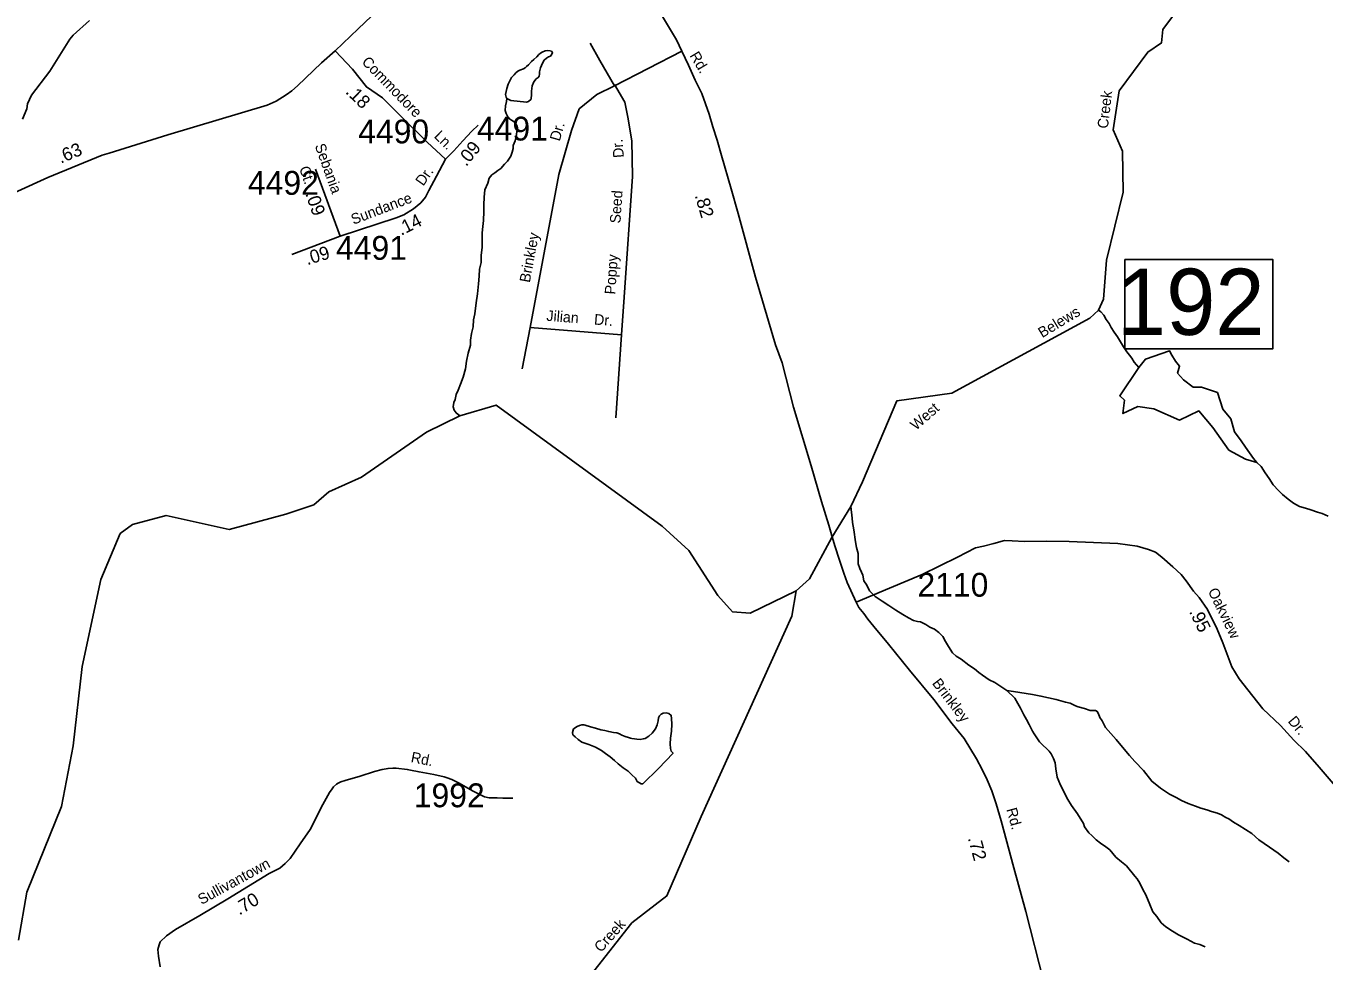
# Model space of a CAD drawing. Extents: x 1551653 to 1702041, y 811336 to 920032.
# Drawn here: x 1666578 to 1674620, y 896187 to 901979 of the extents above; entities that cross this region are included whole.
import ezdxf

# ---------------------------------------------------------------- set-up
doc = ezdxf.new("R2010")
doc.units = 0
for name, color, linetype in [('Old_Level_10', 7, 'Continuous'), ('Old_Level_11', 7, 'Continuous'), ('Old_Level_17', 7, 'Continuous'), ('Old_Level_21', 7, 'Continuous'), ('Old_Level_31', 7, 'Continuous'), ('Old_Level_32', 7, 'Continuous'), ('Old_Level_35', 7, 'Continuous'), ('Old_Level_50', 7, 'Continuous'), ('Old_Level_59', 7, 'Continuous'), ('Old_Level_62', 7, 'Continuous'), ('Old_Level_8', 7, 'Continuous')]:
    doc.layers.add(name, color=color, linetype=linetype)

msp = doc.modelspace()

# ---------------------------------------------------------------- linework, layer by layer
at = {"layer": 'Old_Level_31'}
msp.add_line((1671572.624, 898814.91), (1671572.624, 898814.91), dxfattribs=at)
msp.add_lwpolyline([(1673386.759, 900531.569), (1674303.224, 900531.569), (1674303.224, 899979.39), (1673386.759, 899979.39), (1673386.759, 900531.569)], dxfattribs=at)
at = {"layer": 'Old_Level_32'}
for p, q in [((1668523.956, 900676.293), (1668372.361, 901091.486)), ((1668226.084, 900562.647), (1668523.956, 900676.293))]:
    msp.add_line(p, q, dxfattribs=at)
for points in [[(1668494.286, 901823.833), (1668636.148, 901960.216), (1668761.046, 902079.418), (1668902.447, 902220.317), (1668993.247, 902309.418), (1669065.645, 902382.817), (1669150.347, 902464.116), (1669213.145, 902519.618), (1669255.045, 902558.515), (1669308.345, 902600.415), (1669386.347, 902654.316), (1669539.243, 902748.715)], [(1670447.759, 902162.996), (1670609.359, 901893.495), (1670642.438, 901821.46), (1670681.958, 901735.398), (1670725.058, 901642.298), (1670766.059, 901559.697), (1670810.36, 901431.797), (1670834.359, 901352.798), (1670859.657, 901270.6), (1670886.56, 901176.499), (1670946.757, 900969.8), (1670991.258, 900817.198), (1671098.281, 900422.415), (1671222.68, 900003.016), (1671262.472, 899892.708), (1671333.448, 899617.046), (1671443.767, 899253.393), (1671506.355, 899032.309), (1671552.374, 898886.762), (1671572.624, 898814.91)], [(1665873.69, 900010.303), (1665920.837, 900108.282), (1666062.279, 900402.223), (1666252.564, 900785.755), (1666284.004, 900836.145), (1666315.326, 900860.922), (1666363.354, 900880.558), (1666714.771, 901039.101), (1667050.403, 901178.956), (1667094.081, 901191.476), (1667456.967, 901303.762), (1668072.452, 901487.751), (1668128.8, 901513.22), (1668189.815, 901551.738), (1668225.583, 901575.774), (1668260.243, 901607.266), (1668409.633, 901750.357), (1668494.286, 901823.833)], [(1668494.286, 901823.833), (1668601.084, 901711.613), (1668687.073, 901600.859), (1668787.378, 901532.517), (1668913.293, 901406.511), (1669063.472, 901259.059), (1669178.212, 901152.7)], [(1669178.212, 901152.7), (1669228.744, 901204.067), (1669284.594, 901267.942), (1669340.445, 901326.495), (1669380.339, 901363.756)], [(1668523.956, 900676.293), (1668872.361, 900790.737), (1668920.233, 900809.368), (1668978.743, 900846.628), (1669023.957, 900883.889), (1669053.212, 900918.488), (1669074.488, 900958.411), (1669122.36, 901048.901), (1669178.212, 901152.7)], [(1671572.624, 898814.91), (1671589.234, 898758.367), (1671618.686, 898669.933), (1671644.457, 898588.869), (1671666.547, 898531.756), (1671722.046, 898409.651)], [(1674700.65, 897257.107), (1674589.752, 897388.006), (1674504.752, 897484.905), (1674432.708, 897555.631), (1674349.872, 897645.906), (1674241.265, 897749.079), (1674148.963, 897866.828), (1674095.265, 897935.231), (1674048.331, 898009.754), (1673992.952, 898158.106), (1673957.552, 898242.604), (1673898.953, 898363.204), (1673846.088, 898438.001), (1673811.112, 898476.691), (1673766.933, 898541.174), (1673735.639, 898579.863), (1673684.097, 898627.765), (1673615.987, 898688.563), (1673576.137, 898719.258), (1673533.539, 898735.557), (1673463.201, 898756.731), (1673343.549, 898773.312), (1673040.849, 898784.373), (1672899.107, 898788.058), (1672764.729, 898786.216), (1672687.415, 898789.9), (1672639.555, 898791.743), (1672574.969, 898772.735), (1672510.268, 898756.035), (1672460.997, 898745.683), (1672348.708, 898688.57), (1672129.518, 898581.698), (1671927.348, 898496.993), (1671722.046, 898409.651)], [(1671722.046, 898409.651), (1671739.02, 898375.912), (1671769.957, 898340.304), (1671792.858, 898304.004), (1671830.358, 898259.605), (1671921.358, 898148.805), (1672051.755, 897989.205), (1672202.256, 897805.905), (1672316.754, 897656.906), (1672390.055, 897564.104), (1672466.954, 897439.105), (1672502.354, 897372.707), (1672533.555, 897308.406), (1672561.055, 897240.207), (1672588.256, 897159.906), (1672619.355, 897055.506), (1672698.755, 896764.706), (1672772.354, 896493.706), (1672882.455, 896064.409)], [(1667408.998, 896151.019), (1667399.162, 896217.196), (1667395.573, 896257.291), (1667403.917, 896286.757), (1667410.082, 896304.644), (1667448.055, 896343.656), (1667503.85, 896382.743), (1667655.015, 896469.572), (1667827.987, 896571.715), (1668085.076, 896729.73), (1668150.358, 896761.62), (1668184.553, 896790.353), (1668215.24, 896821.063), (1668276.456, 896912.551), (1668339.964, 897002.206), (1668417.563, 897155.608), (1668457.864, 897231.205), (1668474.764, 897253.905), (1668484.164, 897264.807), (1668501.263, 897281.205), (1668512.562, 897288.905), (1668529.462, 897296.106), (1668554.862, 897304.407), (1668648.963, 897331.706), (1668737.263, 897360.804), (1668785.764, 897373.304), (1668821.364, 897380.105), (1668850.564, 897382.107), (1668871.262, 897381.405), (1668940.662, 897373.406), (1668960.964, 897368.704), (1669013.264, 897358.406), (1669104.861, 897341.506), (1669168.864, 897326.706), (1669188.463, 897321.405), (1669216.76, 897310.306), (1669258.361, 897290.106), (1669347.961, 897239.007), (1669419.46, 897204.407), (1669447.712, 897197.52), (1669467.499, 897198.381), (1669497.609, 897197.52), (1669532.263, 897195.924), (1669546.062, 897195.622), (1669592.052, 897194.863), (1669593.936, 897194.996)]]:
    msp.add_lwpolyline(points, dxfattribs=at)
at = {"layer": 'Old_Level_35'}
for p, q in [((1670073.09, 901871.083), (1670133.471, 901765.553)), ((1670223.428, 901608.331), (1670642.438, 901821.46)), ((1670133.471, 901765.553), (1670223.428, 901608.331)), ((1669701.012, 900111.417), (1669652.656, 899854.336)), ((1669701.012, 900111.417), (1670267.67, 900066.265)), ((1670267.67, 900066.265), (1670231.984, 899551.545))]:
    msp.add_line(p, q, dxfattribs=at)
for points in [[(1670223.428, 901608.331), (1670115.153, 901553.279), (1670006.41, 901464.793), (1669957.374, 901332.004), (1669879.332, 901059.439), (1669701.012, 900111.417)], [(1670223.53, 901615.007), (1670288.993, 901507.153), (1670307.685, 901413.379), (1670332.264, 901266.094), (1670335.577, 901045.687), (1670283.78, 900298.616), (1670267.67, 900066.265)]]:
    msp.add_lwpolyline(points, dxfattribs=at)
at = {"layer": 'Old_Level_50'}
msp.add_line((1671564.387, 898820.179), (1671564.387, 898820.179), dxfattribs=at)
at = {"layer": 'Old_Level_59'}
for points in [[(1671349.492, 898479.482), (1671433.46, 898553.301), (1671570.435, 898809.821), (1671688.238, 899001.237), (1671760.66, 899155.104), (1671973.549, 899656.874), (1672313.484, 899704.988), (1673168.509, 900169.214), (1673223.77, 900217.401), (1673253.503, 900285.581), (1673272.47, 900528.158), (1673376.534, 900949.54), (1673371.51, 901202.369), (1673314.506, 901334.833), (1673350.492, 901576.999), (1673528.478, 901816.295), (1673612.446, 901873.709), (1673621.469, 901955.628), (1674103.444, 902602.259), (1674147.533, 902763.476), (1674200.741, 902885.949), (1674762.481, 903402.988)], [(1671349.492, 898479.482), (1671064.469, 898340.867), (1670956.407, 898349.684), (1670865.466, 898449.955), (1670685.43, 898729.441), (1670520.466, 898880.462), (1669490.818, 899630.084), (1669267.188, 899563.388), (1669059.47, 899461.784), (1668656.44, 899184.349), (1668455.387, 899093.203), (1668362.395, 899013.028), (1668187.281, 898954.178)], [(1666531.383, 896315.875), (1666584.389, 896613.508), (1666799.386, 897144.183), (1666870.436, 897520.249), (1666926.416, 898011.553), (1667041.347, 898550.84), (1667161.405, 898834.017), (1667237.377, 898891.534), (1667446.428, 898946.386), (1667837.36, 898859.649), (1668187.281, 898954.178)], [(1668130.994, 893988.637), (1668235.366, 894137.607), (1668387.412, 894285.552), (1668748.406, 894521.054), (1668832.375, 894604.716), (1669002.465, 894913.114), (1669086.434, 895003.234), (1669338.443, 895142.567), (1669639.46, 895228.381), (1669731.426, 895288.872), (1669790.481, 895369.662), (1669827.39, 895661.144), (1669887.47, 895820.777), (1670006.4, 896008.707), (1670331.52, 896422.874), (1670549.402, 896589.906), (1670762.25, 897082.904), (1671323.45, 898322.412), (1671349.492, 898479.482)]]:
    msp.add_lwpolyline(points, dxfattribs=at)
at = {"layer": 'Old_Level_62'}
for points in [[(1666972.757, 902012.222), (1666871.359, 901921.999), (1666850.956, 901896.368), (1666725.772, 901698.492), (1666613.404, 901550.445), (1666588.49, 901496.824), (1666583.979, 901464.938), (1666557.014, 901401.372)], [(1669558.259, 901529.119), (1669552.415, 901537.219), (1669548.519, 901553.315), (1669557.029, 901591.148), (1669565.333, 901617.087), (1669575.586, 901639.027), (1669585.839, 901658.917), (1669601.935, 901676.757), (1669614.033, 901688.65), (1669626.131, 901698.492), (1669638.332, 901704.336), (1669660.273, 901712.128), (1669670.423, 901720.023), (1669678.522, 901728.02), (1669690.723, 901737.76), (1669710.818, 901757.65), (1669725.069, 901771.491), (1669743.216, 901787.28), (1669755.314, 901801.121), (1669765.464, 901809.015), (1669775.512, 901816.91), (1669795.607, 901824.702), (1669807.705, 901826.65), (1669825.545, 901824.394), (1669833.542, 901822.344), (1669839.591, 901814.347), (1669835.387, 901804.299), (1669827.287, 901792.406), (1669815.189, 901786.46), (1669803.091, 901778.565), (1669788.943, 901766.775), (1669778.793, 901748.935), (1669766.387, 901718.998), (1669760.133, 901695.006), (1669760.03, 901679.012), (1669757.98, 901667.017), (1669751.828, 901659.122), (1669739.73, 901651.228), (1669725.582, 901633.388), (1669715.329, 901607.449), (1669710.92, 901575.564), (1669710.715, 901555.571), (1669708.357, 901525.531), (1669692.158, 901509.742), (1669680.163, 901505.846), (1669582.148, 901516.919), (1669558.259, 901529.119)], [(1669558.259, 901529.119), (1669556.209, 901511.177), (1669549.852, 901483.188), (1669547.596, 901455.198), (1669553.338, 901437.153), (1669563.18, 901415.008), (1669576.919, 901400.962), (1669590.965, 901392.76), (1669604.806, 901382.61), (1669612.7, 901372.46), (1669618.544, 901362.412), (1669622.44, 901348.366), (1669620.185, 901322.427), (1669615.776, 901294.437), (1669609.522, 901266.448), (1669597.322, 901238.561), (1669597.014, 901218.568), (1669590.76, 901196.627), (1669582.558, 901172.739), (1669562.155, 901140.956), (1669541.958, 901123.116), (1669519.709, 901095.332), (1669501.562, 901083.541), (1669483.415, 901069.7), (1669465.268, 901055.859), (1669447.018, 901036.174), (1669438.714, 901004.186), (1669420.259, 900964.406), (1669417.696, 900918.372), (1669415.338, 900870.39), (1669414.825, 900828.354), (1669412.16, 900774.425), (1669407.853, 900736.388), (1669405.393, 900696.505), (1669404.778, 900650.471), (1669404.47, 900606.488), (1669397.908, 900558.505), (1669397.396, 900514.419), (1669388.886, 900472.486), (1669386.425, 900428.502), (1669381.914, 900380.623), (1669375.353, 900318.594), (1669366.638, 900262.718), (1669359.974, 900194.743), (1669351.567, 900158.756), (1669349.003, 900114.773), (1669338.648, 900072.839), (1669332.292, 900032.957), (1669331.882, 900000.969), (1669317.323, 899951.039), (1669306.763, 899903.159), (1669300.304, 899855.177), (1669285.847, 899803.298), (1669269.341, 899759.52), (1669254.885, 899723.636), (1669242.581, 899695.749), (1669236.327, 899665.811), (1669228.023, 899645.921), (1669225.767, 899619.879), (1669231.509, 899597.836), (1669243.299, 899581.637), (1669267.188, 899563.388)], [(1673223.77, 900217.401), (1673237.714, 900207.149), (1673255.451, 900186.951), (1673271.24, 900160.807), (1673288.977, 900134.663), (1673300.767, 900110.467), (1673320.35, 900082.272), (1673340.137, 900052.027), (1673377.457, 899991.639), (1673399.09, 899959.343), (1673414.879, 899939.145), (1673428.72, 899920.998), (1673444.509, 899896.905), (1673472.178, 899862.261), (1673513.494, 899915.432), (1673662.587, 899966.286), (1673678.171, 899940.142), (1673699.975, 899903.034), (1673725.606, 899870.738), (1673712.536, 899827.893), (1673750.306, 899786.652), (1673810.378, 899742.172), (1673860.184, 899741.973), (1673959.761, 899707.606), (1673993.317, 899605.154), (1674042.632, 899544.561), (1674066.205, 899463.594), (1674106.695, 899409.332), (1674134.377, 899369.039), (1674182.389, 899298.665), (1674204.124, 899274.469), (1674229.858, 899250.17), (1674255.49, 899209.878), (1674281.121, 899175.634), (1674304.6, 899137.289), (1674338.228, 899100.995), (1674362.014, 899076.594), (1674397.796, 899048.297), (1674431.527, 899021.845), (1674467.206, 899001.545), (1674505.243, 898991.087), (1674539.077, 898980.732), (1674578.857, 898966.276), (1674608.897, 898957.971), (1674644.781, 898941.567)], [(1673472.178, 899862.261), (1673354.555, 899686.752), (1673384.356, 899660.238), (1673374.423, 899577.383), (1673467.137, 899620.467), (1673566.474, 899607.21), (1673725.412, 899537.613), (1673844.616, 899593.954), (1673930.708, 899491.214), (1674030.045, 899352.017), (1674132.692, 899295.676), (1674204.124, 899274.469)], [(1671688.238, 899001.237), (1671697.362, 898929.161), (1671699.105, 898903.12), (1671706.59, 898856.983), (1671717.868, 898782.857), (1671723.507, 898748.818), (1671733.042, 898710.678), (1671734.682, 898682.689), (1671734.374, 898646.6), (1671744.114, 898618.508), (1671753.854, 898594.414), (1671763.594, 898576.267), (1671769.336, 898542.228), (1671786.97, 898514.034), (1671804.605, 898479.79), (1671840.181, 898445.444), (1671882.012, 898414.993), (1671923.74, 898388.542), (1671967.314, 898360.039), (1672011.092, 898333.485), (1672044.926, 898313.185), (1672076.709, 898296.781), (1672100.7, 898290.527), (1672120.693, 898288.374), (1672152.578, 898271.97), (1672178.312, 898255.668), (1672206.199, 898241.417), (1672233.984, 898221.117), (1672257.77, 898196.818), (1672275.507, 898166.675), (1672287.195, 898144.53), (1672302.984, 898118.283), (1672318.67, 898096.137), (1672340.508, 898075.837), (1672372.394, 898055.537), (1672419.966, 898019.038), (1672453.697, 897996.585), (1672481.482, 897974.336), (1672503.32, 897958.137), (1672544.945, 897927.687), (1672580.829, 897911.283), (1672604.718, 897894.981), (1672654.341, 897862.481)], [(1672654.341, 897862.481), (1672696.376, 897856.021), (1672774.193, 897843.206), (1672814.076, 897836.746), (1672866.057, 897828.237), (1672959.868, 897807.116), (1673017.693, 897790.61), (1673047.733, 897784.253), (1673079.516, 897767.849), (1673097.458, 897761.697), (1673135.393, 897751.24), (1673171.277, 897738.834), (1673189.219, 897738.732), (1673205.213, 897738.527), (1673215.261, 897732.375), (1673222.95, 897718.329), (1673230.742, 897694.235), (1673244.583, 897674.038), (1673266.113, 897633.847), (1673331.32, 897559.106), (1673360.95, 897524.76), (1673414.366, 897460.066), (1673447.995, 897421.721), (1673501.411, 897367.177), (1673552.776, 897300.638), (1673606.192, 897258.09), (1673661.864, 897219.437), (1673703.592, 897198.932), (1673737.528, 897180.58), (1673779.359, 897162.125), (1673823.137, 897145.618), (1673856.971, 897133.213), (1673894.906, 897122.858), (1673922.895, 897112.503), (1673960.727, 897102.147), (1673984.616, 897091.895), (1674012.503, 897075.491), (1674030.343, 897067.391), (1674058.23, 897047.091), (1674094.011, 897026.688), (1674173.469, 896975.733), (1674217.145, 896937.388), (1674282.659, 896892.584), (1674336.28, 896854.034), (1674371.959, 896825.635), (1674403.64, 896801.233)], [(1672654.341, 897862.481), (1672703.861, 897813.883), (1672723.443, 897781.69), (1672739.232, 897753.495), (1672760.763, 897711.255), (1672776.449, 897683.06), (1672794.084, 897650.867), (1672813.769, 897610.574), (1672823.611, 897594.58), (1672856.932, 897544.137), (1672880.718, 897521.889), (1672900.608, 897503.639), (1672916.5, 897487.44), (1672930.238, 897469.396), (1672943.977, 897441.201), (1672953.717, 897415.057), (1672959.253, 897377.02), (1672966.737, 897324.834), (1672988.268, 897276.647), (1673033.277, 897188.064), (1673054.807, 897149.822), (1673092.332, 897097.431), (1673129.754, 897038.991), (1673135.495, 897016.948), (1673163.075, 896980.552), (1673181.017, 896964.455), (1673208.699, 896938.208), (1673234.535, 896915.858), (1673268.266, 896893.507), (1673294.001, 896875.155), (1673329.577, 896830.761), (1673365.256, 896800.413), (1673396.937, 896776.012), (1673448.405, 896711.421), (1673462.246, 896695.324), (1673479.88, 896669.077), (1673497.515, 896628.887), (1673515.149, 896596.694), (1673540.473, 896536.409), (1673559.953, 896492.22), (1673583.739, 896461.975), (1673611.319, 896423.63), (1673639.103, 896399.229), (1673680.831, 896370.829), (1673718.663, 896348.376), (1673772.387, 896321.822), (1673818.114, 896297.318), (1673849.999, 896289.013), (1673883.833, 896274.66)], [(1670496.482, 897378.837), (1670587.525, 897473.981), (1670575.632, 897486.08), (1670571.736, 897502.074), (1670570.096, 897532.114), (1670570.506, 897568.1), (1670576.965, 897610.034), (1670579.323, 897654.017), (1670577.683, 897688.158), (1670575.94, 897708.151), (1670560.151, 897720.352), (1670544.054, 897724.453), (1670526.112, 897722.71), (1670514.117, 897716.763), (1670503.967, 897704.973), (1670497.815, 897692.977), (1670495.56, 897675.035), (1670489.306, 897649.096), (1670479.053, 897625.105), (1670458.753, 897597.423), (1670436.607, 897579.583), (1670414.359, 897565.845), (1670402.363, 897561.949), (1670382.371, 897558.155), (1670362.378, 897560.411), (1670348.332, 897562.461), (1670332.338, 897564.717), (1670324.341, 897566.768), (1670310.398, 897570.971), (1670290.508, 897577.123), (1670270.617, 897585.325), (1670254.623, 897593.527), (1670238.732, 897599.678), (1670218.739, 897601.934), (1670188.699, 897608.291), (1670164.811, 897614.545), (1670138.872, 897618.748), (1670106.986, 897629.103), (1670074.998, 897637.511), (1670043.112, 897647.763), (1670035.218, 897649.916), (1670021.069, 897650.019), (1670007.126, 897646.225), (1669993.079, 897640.381), (1669970.831, 897624.592), (1669964.577, 897602.652), (1669966.423, 897588.606), (1669980.366, 897574.457), (1670000.051, 897558.258), (1670021.992, 897541.956), (1670039.934, 897535.805), (1670065.873, 897527.5), (1670105.756, 897511.096), (1670143.485, 897490.693), (1670169.322, 897472.444), (1670197.106, 897452.143), (1670224.891, 897427.845), (1670246.626, 897407.545), (1670278.307, 897383.143), (1670308.245, 897362.843), (1670331.928, 897340.595), (1670353.766, 897318.347), (1670365.454, 897298.252), (1670389.343, 897284.001), (1670399.39, 897283.898), (1670496.482, 897378.837)]]:
    msp.add_lwpolyline(points, dxfattribs=at)

# ---------------------------------------------------------------- texts
at = {"layer": 'Old_Level_10'}
for s, rotation, p in [('Dr.', 74.0222972, (1669884.817, 901260.912)), ('Dr.', 94.5952944, (1670282.874, 901164.143)), ('Seed', 86.0338361, (1670260.681, 900753.538)), ('Brinkley', 79.3473222, (1669699.326, 900385.369)), ('Poppy', 86.0338361, (1670228.721, 900313.654)), ('Jilian', 355.4441833, (1669800.81, 900152.917)), ('Dr.', 355.4441833, (1670095.969, 900129.357))]:
    msp.add_text(s, height=65.6167, rotation=rotation, dxfattribs=at).set_placement(p)
at = {"layer": 'Old_Level_11'}
for s, height, rotation, p in [('Rd.', 65.6167, 300.9481639, (1670687.471, 901795.254)), ('Commodore', 65.6167, 314.2405111, (1668654.519, 901751.471)), ('Ln.', 65.6167, 315.7440833, (1669101.903, 901291.002)), ('Sebania', 65.6167, 289.7167278, (1668366.641, 901236.992)), ('Ct.', 65.6167, 289.4112417, (1668269.71, 901097.456)), ('Dr.', 65.6167, 54.8690778, (1669039.564, 900982.984)), ('Sundance', 65.6167, 20.9390778, (1668607.079, 900746.814)), ('Oakview', 65.6167, 295.9148667, (1673899.002, 898478.866)), ('Brinkley', 65.6167, 307.5403528, (1672189.006, 897906.309)), ('Dr.', 65.6167, 309.7080778, (1674392.91, 897670.504)), ('Rd.', 65.6167, 348.8602028, (1668959.222, 897419.319)), ('Rd.', 65.6167, 285.2716917, (1672651.551, 897126.644)), ('Sullivantown', 65.61666, 28.7091639, (1667665.986, 896533.635))]:
    msp.add_text(s, height=height, rotation=rotation, dxfattribs=at).set_placement(p)
at = {"layer": 'Old_Level_17'}
for s, rotation, p in [('.18', 315.8160861, (1668553.387, 901565.711)), ('.63', 22.6210972, (1666793.784, 901125.008)), ('.09', 50.9762, (1669305.994, 901104.007)), ('.09', 289.2144528, (1668307.859, 900939.061)), ('.82', 286.2576028, (1670720.987, 900928.572)), ('.14', 26.37015, (1668902.913, 900678.386)), ('.09', 16.7255917, (1668321.434, 900496.294)), ('.95', 295.9148667, (1673782.236, 898351.059)), ('.72', 285.2716917, (1672412.629, 896947.701)), ('.70', 30.5623806, (1667900.046, 896467.879))]:
    msp.add_text(s, height=82.0208, rotation=rotation, dxfattribs=at).set_placement(p)
at = {"layer": 'Old_Level_21'}
for s, rotation, p in [('Creek', 83.3189222, (1673280.636, 901340.298)), ('Belews', 31.091175, (1672873.991, 900044.427)), ('West', 41.1486472, (1672092.048, 899470.133)), ('Creek', 48.1676861, (1670140.992, 896236.165))]:
    msp.add_text(s, height=65.6167, rotation=rotation, dxfattribs=at).set_placement(p)
at = {"layer": 'Old_Level_31'}
msp.add_text('192', height=410.1042, dxfattribs=at).set_placement((1673336.949, 900064.872))
at = {"layer": 'Old_Level_8'}
for s, p in [('4491', (1669372.276, 901268.968)), ('4490', (1668636.658, 901251.233)), ('4492', (1667953.531, 900932.867)), ('4491', (1668499.165, 900530.386)), ('2110', (1672101.209, 898443.517)), ('1992', (1668981.045, 897139.227))]:
    msp.add_text(s, height=147.6375, dxfattribs=at).set_placement(p)

doc.saveas('drawing.dxf')
